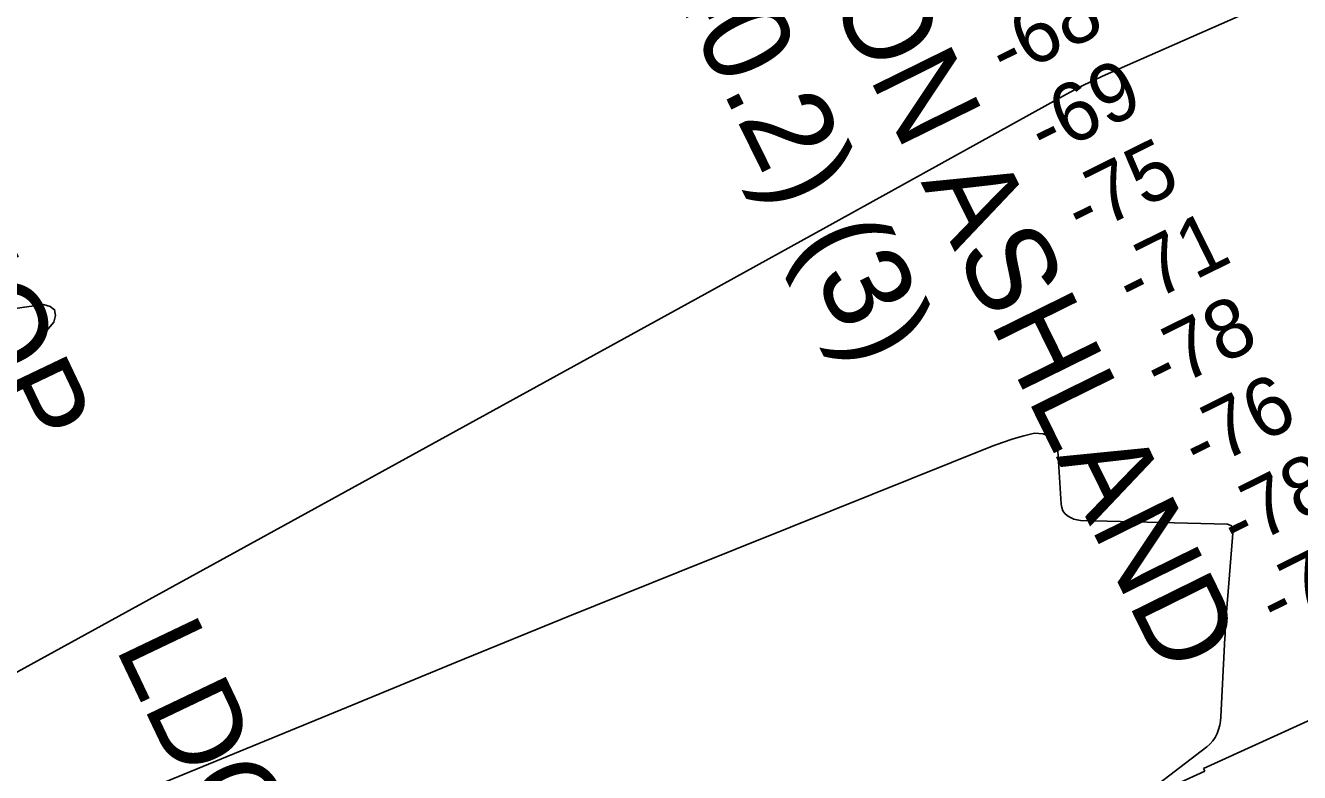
# Model space of a CAD drawing. Extents: x 3508733 to 3546731, y 546897 to 572481.
# Drawn here: x 3514066 to 3515521, y 562864 to 563717 of the extents above; entities that cross this region are included whole.
import ezdxf

# ---------------------------------------------------------------- set-up
doc = ezdxf.new("R2010")
doc.units = 0
for name, color, linetype in [('V-CHAN-NAID', 7, 'Continuous'), ('V-RIVR-RANG', 7, 'Continuous'), ('V-RRAP-RVMT', 7, 'Continuous'), ('V-TOPO-GNAM-IDEN', 7, 'Continuous'), ('V-TOPO-MINR', 7, 'Continuous')]:
    doc.layers.add(name, color=color, linetype=linetype)

msp = doc.modelspace()

# ---------------------------------------------------------------- linework, layer by layer
at = {"layer": 'V-RRAP-RVMT'}
for p, q in [((3515411.8, 562868.5), (3515543.1, 562928.1)), ((3515279.6, 562804.8), (3515413.1, 562865.4)), ((3515413.1, 562865.4), (3515411.8, 562868.5))]:
    msp.add_line(p, q, dxfattribs=at)
at = {"layer": 'V-TOPO-MINR'}
for points in [[(3515843.5, 563899.5), (3515296.4, 563658.7), (3515285.9, 563653.9), (3515275.5, 563648.9), (3515265.2, 563643.6), (3515255, 563638.2), (3514991.6, 563492.5), (3514849.8, 563414.2), (3514707.9, 563336), (3514565.9, 563257.9), (3514423.9, 563179.9), (3513937, 562913)], [(3513921.8, 563374.9), (3514086.8, 563398.2), (3514094.6, 563395.9), (3514099.6, 563392), (3514100.5, 563385.7), (3514098.6, 563377.8), (3514088.3, 563365.8), (3514077.4, 563354.5), (3514065.7, 563344.2)], [(3515233.6, 562754.1), (3515415.3, 562893.1), (3515418.9, 562896.4), (3515422.2, 562899.9), (3515424.8, 562904), (3515427.1, 562908.4), (3515428.8, 562913), (3515430.1, 562917.8), (3515431, 562922.6), (3515431.5, 562927.6), (3515436.1, 563017.8), (3515436.2, 563020.3), (3515436.4, 563025.2), (3515436.7, 563030.2), (3515437, 563035.1), (3515437.2, 563037.6), (3515445.4, 563141.6), (3515445, 563143.9), (3515443.6, 563145.6), (3515440.2, 563147.1), (3515439, 563147.2), (3515271.3, 563151.7), (3515267.2, 563152.2), (3515263.4, 563153.1), (3515259.7, 563154.8), (3515256.2, 563156.9), (3515253.4, 563159.7), (3515251.1, 563162.7), (3515249.7, 563166.3), (3515248.9, 563170.2), (3515245.2, 563231), (3515241.8, 563240.2), (3515236.6, 563247.1), (3515228.6, 563250.3), (3515218.7, 563251.1), (3515206.4, 563248.1), (3515194.2, 563244.7), (3515182.2, 563240.7), (3515170.3, 563236.3), (3514939.8, 563144.1), (3514812.9, 563093.1), (3514686, 563041.8), (3514559.3, 562990.2), (3514432.8, 562938.3), (3514104.8, 562803.4)]]:
    msp.add_lwpolyline(points, dxfattribs=at)

# ---------------------------------------------------------------- texts
at = {"layer": 'V-CHAN-NAID'}
for s, rotation, p in [('MARATHON ASHLAND ', 296.2329, (3514733.7, 564257.4)), (' NO. 2 (140.2) (3)', 296.2329, (3514556, 564263)), ('MARATHON ASHLAND NO. 3 ', 299.8115, (3513122.6, 563738.2))]:
    msp.add_text(s, height=100, rotation=rotation, dxfattribs=at).set_placement(p)
at = {"layer": 'V-RIVR-RANG'}
for s, p in [('-68', (3515185.5, 563653.3)), ('-69', (3515230.3, 563563.9)), ('-75', (3515272.3, 563473.2)), ('-71', (3515330.4, 563390.3)), ('-78', (3515361.5, 563294.2)), ('-76', (3515406.1, 563204.7)), ('-78', (3515449.8, 563114.7)), ('-77', (3515494.1, 563025.1))]:
    msp.add_text(s, height=67, rotation=26.3287, dxfattribs=at).set_placement(p)
at = {"layer": 'V-TOPO-GNAM-IDEN'}
for s, p in [('COOPER SHOP', (3513627.8, 564124)), ('LDG.', (3514168.1, 563007.1))]:
    msp.add_text(s, height=100, rotation=295.5017, dxfattribs=at).set_placement(p)

doc.saveas('drawing.dxf')
